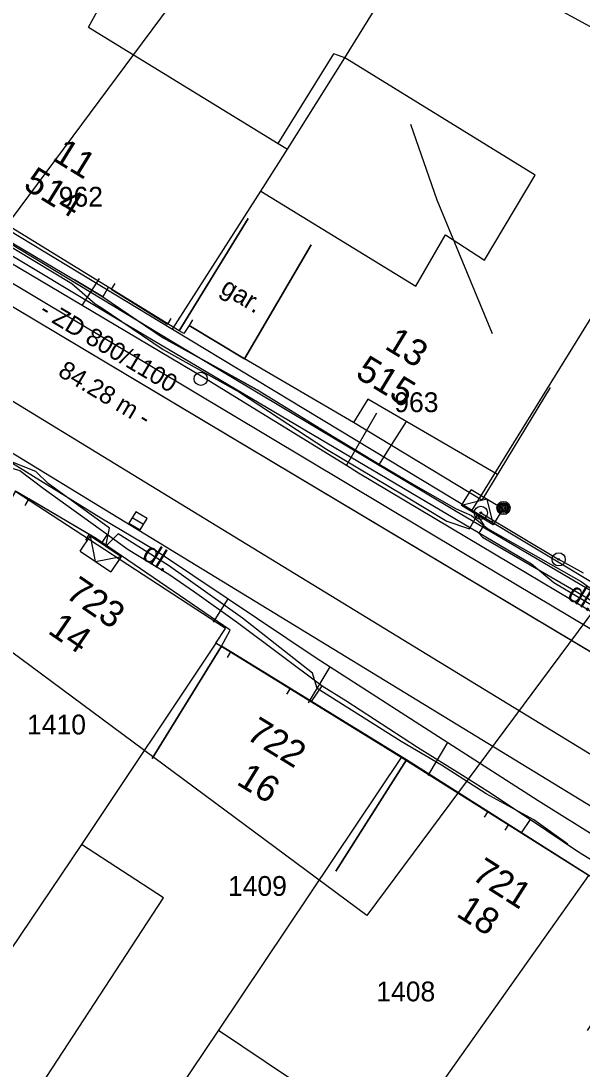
# Model space of a CAD drawing. Extents: x -601580 to 4, y -1204314 to 4.
# Drawn here: x -600279.14 to -600257.89, y -1203727.59 to -1203687.85 of the extents above; entities that cross this region are included whole.
import ezdxf

# ---------------------------------------------------------------- set-up
doc = ezdxf.new("R2010")
doc.units = 0
for name, color, linetype in [('00-EON NN', 7, 'Continuous'), ('00-EON VN', 7, 'Continuous'), ('00-INNOGY-NTL', 7, 'Continuous'), ('00-KN-HRANICE PARCEL', 7, 'Continuous'), ('00-KN-PARC. CISLA', 7, 'Continuous'), ('00-KN-VNITRNI KRESBA', 7, 'Continuous'), ('00-POLOHOPIS', 7, 'Continuous'), ('00-RAZÍTKO', 7, 'Continuous'), ('00-SITE KOM. KABEL', 7, 'Continuous'), ('00-VAK-KANAL-POPIS', 7, 'Continuous'), ('00-VAK-KANAL-POTRUBI', 7, 'Continuous'), ('00-VAK-VODA-RAD IGIS', 7, 'Continuous'), ('11-REKONSTRUKCE KANALIZACE', 7, 'Continuous'), ('Vrstva 25', 7, 'Continuous'), ('Vrstva 26', 7, 'Continuous'), ('Vrstva 27', 7, 'Continuous'), ('Vrstva 31', 7, 'Continuous'), ('Vrstva 40', 7, 'Continuous'), ('Vrstva 6', 7, 'Continuous'), ('Vrstva 9', 7, 'Continuous')]:
    doc.layers.add(name, color=color, linetype=linetype)

# ---------------------------------------------------------------- blocks, each defined once
blk = doc.blocks.new('4.11_2')
at = {"layer": 'Vrstva 25'}
for radius in [0.25, 0.0303]:
    blk.add_circle((0, 0), radius, dxfattribs=at)
blk = doc.blocks.new('4.11_4')
at = {"layer": 'Vrstva 25'}
for radius in [0.25, 0.0303]:
    blk.add_circle((0, 0), radius, dxfattribs=at)
blk = doc.blocks.new('6.01A_1446')
at = {"layer": 'Vrstva 25'}
for radius in [0.25, 0.2, 0.15, 0.1, 0.05]:
    blk.add_circle((0, 0), radius, dxfattribs=at)
blk = doc.blocks.new('6.14B_2')
at = {"layer": 'Vrstva 31'}
blk.add_circle((0, 0), 0.25, dxfattribs=at)
blk = doc.blocks.new('6.30_270')
at = {"layer": 'Vrstva 27'}
blk.add_line((-0.25, -0.001), (0.25, 0.001), dxfattribs=at)
blk.add_lwpolyline([(-0.25, -0.25), (0.25, -0.25), (0.25, 0.25), (-0.25, 0.25)], close=True, dxfattribs=at)
blk = doc.blocks.new('DL_38')
at = {"layer": 'Vrstva 40'}
blk.add_text('dl.', height=0.75, rotation=360, dxfattribs=at).set_placement((-0.174, -0.375))
blk = doc.blocks.new('DL_40')
at = {"layer": 'Vrstva 40'}
blk.add_text('dl.', height=0.75, rotation=360, dxfattribs=at).set_placement((-0.174, -0.375))
blk = doc.blocks.new('VCHOD_1480')
at = {"layer": 'Vrstva 6'}
blk.add_line((0, 0.25), (0, 0), dxfattribs=at)
blk = doc.blocks.new('VCHOD_1482')
at = {"layer": 'Vrstva 6'}
blk.add_line((0, 0.25), (0, 0), dxfattribs=at)
blk = doc.blocks.new('VCHOD_1484')
at = {"layer": 'Vrstva 6'}
blk.add_line((0, 0.25), (0, 0), dxfattribs=at)
blk = doc.blocks.new('VCHOD_1486')
at = {"layer": 'Vrstva 6'}
blk.add_line((0, 0.25), (0, 0), dxfattribs=at)
blk = doc.blocks.new('VCHOD_1488')
at = {"layer": 'Vrstva 6'}
blk.add_line((0, 0.25), (0, 0), dxfattribs=at)
blk = doc.blocks.new('VCHOD_1490')
at = {"layer": 'Vrstva 6'}
blk.add_line((0, 0.25), (0, 0), dxfattribs=at)
blk = doc.blocks.new('VCHOD_1500')
at = {"layer": 'Vrstva 6'}
blk.add_line((0, 0.25), (0, 0), dxfattribs=at)
blk = doc.blocks.new('VCHOD_1502')
at = {"layer": 'Vrstva 6'}
blk.add_line((0, 0.25), (0, 0), dxfattribs=at)
blk = doc.blocks.new('VCHOD_1504')
at = {"layer": 'Vrstva 6'}
blk.add_line((0, 0.25), (0, 0), dxfattribs=at)
blk = doc.blocks.new('VCHOD_2406')
at = {"layer": 'Vrstva 6'}
blk.add_line((0, 0.25), (0, 0), dxfattribs=at)
blk = doc.blocks.new('VCHOD_2408')
at = {"layer": 'Vrstva 6'}
blk.add_line((0, 0.25), (0, 0), dxfattribs=at)
blk = doc.blocks.new('NN630')
at = {"layer": 'Vrstva 9'}
for points in [[(-3, -700), (-703, 0)], [(-703, -700), (-703, 0), (697, 0), (697, -700)], [(-3, -700), (697, 0)], [(-703, -700), (697, -700)]]:
    blk.add_lwpolyline(points, dxfattribs=at)

msp = doc.modelspace()

# ---------------------------------------------------------------- linework, layer by layer
at = {"layer": '00-EON NN'}
for points in [[(-600282.9, -1203694.38), (-600277.222, -1203697.801), (-600276.338, -1203698.576), (-600276.108, -1203698.717), (-600273.765, -1203700.301), (-600270.863, -1203701.921), (-600267.571, -1203704.079), (-600264.606, -1203705.854), (-600263.018, -1203706.814), (-600262.162, -1203707.101), (-600261.863, -1203706.583), (-600261.619, -1203706.961), (-600261.8, -1203707.274), (-600261.667, -1203707.418), (-600257.658, -1203709.748), (-600257.335, -1203709.974), (-600253.469, -1203712.108)], [(-600258.425, -1203719.059), (-600259.725, -1203718.135), (-600261.53, -1203717.15), (-600263.22, -1203716.06), (-600264.74, -1203715.17), (-600267.926, -1203713.16), (-600268.106, -1203712.572), (-600270.76, -1203710.49), (-600273.557, -1203708.498), (-600275.458, -1203707.289), (-600275.93, -1203707.76), (-600275.797, -1203707.075), (-600278.111, -1203705.384), (-600278.579, -1203704.927), (-600280.31, -1203704.251), (-600282.869, -1203702.662), (-600283.55, -1203702.7), (-600285.319, -1203701.595), (-600285.72, -1203701.44), (-600285.907, -1203701.475), (-600286.219, -1203701.975), (-600286.774, -1203702.28), (-600286.91, -1203702.24)]]:
    msp.add_lwpolyline(points, dxfattribs=at)
at = {"layer": '00-EON VN'}
msp.add_lwpolyline([(-600253.622, -1203712.322), (-600258.967, -1203709.149), (-600259.807, -1203708.439), (-600275.307, -1203699.269), (-600292.687, -1203688.819), (-600307.187, -1203679.949), (-600308.007, -1203680.199), (-600311.007, -1203684.889), (-600311.727, -1203685.219), (-600313.007, -1203684.869)], dxfattribs=at)
at = {"layer": '00-INNOGY-NTL'}
for p, q in [((-600276.83, -1203698.64), (-600276.17, -1203697.62)), ((-600266.82, -1203704.7), (-600265.67, -1203702.71)), ((-600271.85, -1203710.64), (-600271.3, -1203709.76)), ((-600268.25, -1203713.7), (-600267.43, -1203712.34)), ((-600263.72, -1203716.46), (-600262.98, -1203715.2))]:
    msp.add_line(p, q, dxfattribs=at)
for points in [[(-600240.2, -1203720.25), (-600242.49, -1203719.1), (-600242.92, -1203718.93), (-600251.35, -1203713.94), (-600251.9, -1203713.61), (-600266.36, -1203704.99), (-600266.82, -1203704.7), (-600272.19, -1203701.39), (-600276.83, -1203698.64), (-600283.58, -1203694.63), (-600285.57, -1203693.43), (-600296.81, -1203686.68), (-600301.28, -1203684), (-600307.41, -1203679.95), (-600309.24, -1203678.67), (-600322.08, -1203669.74)], [(-600313.19, -1203684.18), (-600311.2, -1203685.34), (-600309.19, -1203686.55), (-600308.85, -1203686.75), (-600303.69, -1203689.82), (-600294.98, -1203695.01), (-600276.12, -1203706.69), (-600274.1, -1203707.89), (-600273.98, -1203707.97), (-600271.3, -1203709.76), (-600267.96, -1203712), (-600267.43, -1203712.34), (-600262.98, -1203715.2), (-600259.56, -1203717.4), (-600250.52, -1203723.06), (-600248.07, -1203724.6), (-600245.48, -1203726.22)]]:
    msp.add_lwpolyline(points, dxfattribs=at)
at = {"layer": '00-KN-HRANICE PARCEL'}
for p, q in [((-600257.16, -1203688.3), (-600264, -1203684.55)), ((-600262.06, -1203706.4), (-600252.52, -1203690.96)), ((-600284.47, -1203692.84), (-600273.41, -1203699.53)), ((-600273.41, -1203699.53), (-600262.06, -1203706.4)), ((-600262.06, -1203706.4), (-600250.17, -1203713.54)), ((-600264.74, -1203715.78), (-600271.76, -1203711.44)), ((-600257.65, -1203720.25), (-600264.74, -1203715.78))]:
    msp.add_line(p, q, dxfattribs=at)
for points in [[(-600266.88, -1203689.25), (-600265.28, -1203686.64), (-600264, -1203684.55)], [(-600273.41, -1203699.53), (-600270.06, -1203694.3), (-600269.05, -1203692.71), (-600266.88, -1203689.25)], [(-600271.76, -1203711.44), (-600271.4, -1203710.89), (-600279.38, -1203705.68)], [(-600271.76, -1203711.44), (-600276.85, -1203719.07), (-600282.24, -1203727.06), (-600282.09, -1203728.15)], [(-600264.74, -1203715.78), (-600271.66, -1203726.11), (-600275.75, -1203732.21), (-600281.74, -1203741.16), (-600285.5, -1203746.76)], [(-600257.65, -1203720.25), (-600262.89, -1203727.66), (-600264.97, -1203730.6), (-600269.27, -1203736.69)]]:
    msp.add_lwpolyline(points, dxfattribs=at)
at = {"layer": '00-KN-VNITRNI KRESBA'}
for p, q in [((-600276.59, -1203688.08), (-600273.01, -1203681.53)), ((-600276.59, -1203688.08), (-600269.4, -1203692.5)), ((-600269.4, -1203692.5), (-600267.3, -1203689.1)), ((-600266.88, -1203689.25), (-600267.3, -1203689.1)), ((-600259.67, -1203693.7), (-600266.88, -1203689.25)), ((-600269.4, -1203692.5), (-600269.05, -1203692.71)), ((-600261.59, -1203696.92), (-600259.67, -1203693.7)), ((-600270.06, -1203694.3), (-600264.19, -1203697.91)), ((-600264.19, -1203697.91), (-600263.07, -1203695.96)), ((-600263.07, -1203695.96), (-600261.59, -1203696.92)), ((-600273.75, -1203721.09), (-600276.85, -1203719.07)), ((-600284.01, -1203736.82), (-600273.75, -1203721.09)), ((-600271.66, -1203726.11), (-600264.97, -1203730.6))]:
    msp.add_line(p, q, dxfattribs=at)
at = {"layer": '00-POLOHOPIS'}
for p, q in [((-600262.433, -1203708.004), (-600284.975, -1203694.51)), ((-600294.688, -1203694.917), (-600275.949, -1203706.383)), ((-600275.728, -1203698.018), (-600273.596, -1203699.346)), ((-600272.773, -1203699.399), (-600270.678, -1203700.659)), ((-600276.565, -1203707.315), (-600278.844, -1203705.974)), ((-600275.949, -1203706.383), (-600247.749, -1203723.603)), ((-600261.728, -1203706.497), (-600258.776, -1203708.263)), ((-600241.072, -1203720.758), (-600262.433, -1203708.004)), ((-600257.838, -1203708.785), (-600258.776, -1203708.263)), ((-600268.942, -1203713.158), (-600271.196, -1203711.774)), ((-600261.449, -1203717.824), (-600260.671, -1203718.318))]:
    msp.add_line(p, q, dxfattribs=at)
for points in [[(-600270.537, -1203695.343), (-600273.157, -1203699.601), (-600283.702, -1203693.113), (-600283.733, -1203693.164), (-600284.218, -1203692.864), (-600281.592, -1203688.61)], [(-600268.155, -1203696.342), (-600270.678, -1203700.659), (-600272.773, -1203699.399), (-600272.972, -1203699.695), (-600273.157, -1203699.601), (-600270.537, -1203695.343)], [(-600259.097, -1203701.747), (-600261.692, -1203706.021), (-600266.549, -1203703.072), (-600270.678, -1203700.659), (-600268.155, -1203696.342)], [(-600261.094, -1203705.049), (-600266.009, -1203702.183), (-600266.549, -1203703.072)], [(-600274.17, -1203715.816), (-600271.554, -1203711.555), (-600271.221, -1203710.95), (-600276.293, -1203707.475), (-600279.357, -1203705.672), (-600281.893, -1203709.98)], [(-600267.216, -1203720.085), (-600264.536, -1203715.864), (-600271.554, -1203711.555), (-600274.17, -1203715.816)], [(-600257.692, -1203726.131), (-600254.906, -1203721.979), (-600264.536, -1203715.864), (-600267.216, -1203720.085)]]:
    msp.add_lwpolyline(points, dxfattribs=at)
at = {"layer": '00-RAZÍTKO'}
for points in [[(-600295.297, -1203700.056), (-600263.642, -1203657.411), (-600234.397, -1203679.119), (-600266.051, -1203721.765)], [(-600188.969, -1203708.417), (-600246.123, -1203785.417), (-600310.751, -1203737.445), (-600253.597, -1203660.446)]]:
    msp.add_lwpolyline(points, close=True, dxfattribs=at)
at = {"layer": '00-SITE KOM. KABEL'}
for points in [[(-600329.02, -1203689.27), (-600327.65, -1203686.16), (-600327.07, -1203683.69), (-600326.94, -1203681.95), (-600327.13, -1203680.22), (-600326.9, -1203679.6), (-600320.9, -1203672.11), (-600319.87, -1203671.25), (-600312.14, -1203676.45), (-600307.68, -1203679.27), (-600299.7, -1203684.11), (-600292.77, -1203688.32), (-600284.45, -1203693.32), (-600273.46, -1203699.98), (-600262.73, -1203706.4), (-600257.97, -1203709.2), (-600243.31, -1203717.93), (-600240.56, -1203720.13), (-600238.73, -1203718.32)], [(-600289.68, -1203690.08), (-600285.85, -1203692.43), (-600284.14, -1203693.46), (-600282.94, -1203694.21), (-600277.12, -1203697.66), (-600276.04, -1203698.31)], [(-600276.04, -1203698.31), (-600277.12, -1203697.66)], [(-600275.84, -1203697.95), (-600276.04, -1203698.31)], [(-600276.04, -1203698.31), (-600273.76, -1203699.87), (-600270.09, -1203701.9), (-600267.29, -1203703.62), (-600265.58, -1203704.65)], [(-600270.09, -1203701.9), (-600273.76, -1203699.87)], [(-600283.2, -1203702.71), (-600282.28, -1203703.27), (-600280.12, -1203704.63), (-600279.19, -1203704.89), (-600278.3, -1203705.56), (-600275.87, -1203707.32)], [(-600264.56, -1203703.03), (-600265.29, -1203704.19), (-600265.58, -1203704.65)], [(-600267.29, -1203703.62), (-600265.58, -1203704.65)], [(-600265.58, -1203704.65), (-600264.28, -1203705.42), (-600262.66, -1203706.35), (-600262.08, -1203706.6), (-600261.48, -1203707.09), (-600257.92, -1203709.1), (-600257.1, -1203709.7)], [(-600278.3, -1203705.56), (-600275.87, -1203707.32), (-600275.09, -1203707.89)], [(-600264.28, -1203705.42), (-600262.66, -1203706.35)], [(-600276.07, -1203707.62), (-600275.87, -1203707.32)], [(-600275.87, -1203707.32), (-600275.09, -1203707.89), (-600273.54, -1203708.82), (-600272.57, -1203709.5), (-600270.94, -1203710.66), (-600267.74, -1203713.06)], [(-600261.48, -1203707.09), (-600257.92, -1203709.1)], [(-600272.57, -1203709.5), (-600270.94, -1203710.66)], [(-600270.94, -1203710.66), (-600267.74, -1203713.06)], [(-600268.14, -1203713.65), (-600267.74, -1203713.06)], [(-600267.74, -1203713.06), (-600266.84, -1203713.62)], [(-600267.74, -1203713.06), (-600266.84, -1203713.62), (-600264.12, -1203715.38), (-600262.42, -1203716.44), (-600261.46, -1203717.05), (-600259.85, -1203718.12)], [(-600264.12, -1203715.38), (-600262.42, -1203716.44)], [(-600261.46, -1203717.05), (-600259.85, -1203718.12)], [(-600260.18, -1203718.63), (-600259.85, -1203718.12)], [(-600259.85, -1203718.12), (-600258.03, -1203719.35), (-600254.47, -1203721.54)], [(-600258.03, -1203719.35), (-600254.47, -1203721.54)]]:
    msp.add_lwpolyline(points, dxfattribs=at)
at = {"layer": '00-VAK-KANAL-POTRUBI'}
for points in [[(-600311.102, -1203679.776), (-600279.472, -1203698.674), (-600257.382, -1203711.874)], [(-600311.102, -1203679.776), (-600279.472, -1203698.674), (-600250.164, -1203716.186), (-600240.031, -1203724.796)]]:
    msp.add_lwpolyline(points, dxfattribs=at)
at = {"layer": '00-VAK-VODA-RAD IGIS'}
msp.add_lwpolyline([(-600236.89, -1203728.365), (-600242.377, -1203724.953), (-600264, -1203711.729), (-600288.949, -1203696.473), (-600297.916, -1203690.812), (-600315.791, -1203680.191)], dxfattribs=at)
at = {"layer": '11-REKONSTRUKCE KANALIZACE'}
msp.add_lwpolyline([(-600261.291, -1203699.713), (-600263.377, -1203694.642), (-600264.373, -1203691.776)], dxfattribs=at)

# ---------------------------------------------------------------- block references
at = {"layer": '00-POLOHOPIS'}
for name, p, xscale, yscale, rotation in [('VCHOD_1500', (-600275.728, -1203698.018), 1.0000003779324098, 1.00000037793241, -31.918192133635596), ('VCHOD_2406', (-600275.728, -1203698.018), 1.0000003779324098, 1.00000037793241, -31.918192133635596), ('VCHOD_1502', (-600273.596, -1203699.346), 1.0000003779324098, 1.00000037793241, -31.918192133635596), ('VCHOD_2408', (-600273.596, -1203699.346), 1.0000003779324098, 1.00000037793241, -31.918192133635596), ('VCHOD_1504', (-600272.773, -1203699.399), 1.00000274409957, 1.0000027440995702, -31.024063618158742), ('6.14B_2', (-600272.338, -1203701.418), 0.99999791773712, 0.99999791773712, -30.905370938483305), ('VCHOD_1480', (-600278.858, -1203706.004), 0.99999892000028, 0.9999989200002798, 149.526852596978), ('6.01A_1446', (-600260.87, -1203706.314), 0.9999978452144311, 0.999997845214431, -15.321552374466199), ('6.30_270', (-600274.714, -1203706.804), 0.99999791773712, 0.99999791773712, -30.905370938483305), ('VCHOD_1482', (-600276.565, -1203707.315), 0.99999892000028, 0.9999989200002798, 149.526852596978), ('DL_40', (-600274.26, -1203707.992), 0.9999982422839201, 0.9999982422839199, -31.43889967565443), ('DL_38', (-600258.159, -1203709.5), 0.99999791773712, 0.99999791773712, -30.905370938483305), ('VCHOD_1484', (-600271.196, -1203711.774), 0.9999995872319, 0.9999995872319, 148.4491296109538), ('VCHOD_1486', (-600268.942, -1203713.158), 0.9999995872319, 0.9999995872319, 148.4491296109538), ('VCHOD_1488', (-600261.449, -1203717.824), 1.00000144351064, 1.0000014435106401, 147.5860630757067), ('VCHOD_1490', (-600260.671, -1203718.318), 1.00000144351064, 1.0000014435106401, 147.5860630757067)]:
    msp.add_blockref(name, p, dxfattribs=dict(at, xscale=xscale, yscale=yscale, rotation=rotation))
at = {"layer": '00-POLOHOPIS', "rotation": -90.00000000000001}
for name, p in [('4.11_4', (-600261.728, -1203706.497)), ('4.11_2', (-600258.776, -1203708.263))]:
    msp.add_blockref(name, p, dxfattribs=at)
at = {"layer": 'Vrstva 26', "xscale": 0.001, "yscale": 0.0010000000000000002}
for p, rotation in [((-600261.863, -1203706.583), 148.7355695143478), ((-600275.93, -1203707.76), -33.82341392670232)]:
    msp.add_blockref('NN630', p, dxfattribs=dict(at, rotation=rotation))

# ---------------------------------------------------------------- texts
at = {"layer": '00-KN-PARC. CISLA'}
for s, p in [('962', (-600277.714, -1203694.89)), ('963', (-600265.004, -1203702.68)), ('1410', (-600278.915, -1203714.9)), ('1409', (-600271.305, -1203721.02)), ('1408', (-600265.685, -1203725.02))]:
    msp.add_text(s, height=0.75, dxfattribs=at).set_placement(p)
at = {"layer": '00-POLOHOPIS'}
for s, height, rotation, p in [('11', 1, 328.3957, (-600277.999, -1203693.099)), ('514', 1, 328.3957, (-600279.102, -1203694.181)), ('gar.', 0.7, 328.976, (-600271.632, -1203698.13)), ('13', 1, 328.7353, (-600265.412, -1203700.253)), ('515', 1, 328.7353, (-600266.524, -1203701.332)), ('723', 1, 325.5836, (-600277.508, -1203709.673)), ('14', 1, 325.5836, (-600278.17, -1203711.038)), ('722', 1, 328.4504, (-600270.662, -1203715.037)), ('16', 1, 328.4504, (-600271.023, -1203716.768)), ('721', 1, 327.5847, (-600262.119, -1203720.36)), ('18', 1, 327.5847, (-600262.7, -1203721.768))]:
    msp.add_text(s, height=height, rotation=rotation, dxfattribs=at).set_placement(p)
at = {"layer": '00-RAZÍTKO'}
msp.add_text('VODOVODY A KANALIZACE BŘECLAV, A.S.', height=1.89879, rotation=53.4147, dxfattribs=at).set_placement((-600260.179, -1203748.477))
at = {"layer": '00-VAK-KANAL-POPIS'}
for s, height, p in [('- ZD 800/1100', 0.68241, (-600278.496, -1203698.975)), ('84.28 m -', 0.6824, (-600277.786, -1203701.277))]:
    msp.add_text(s, height=height, rotation=329.142, dxfattribs=at).set_placement(p)

doc.saveas('drawing.dxf')
